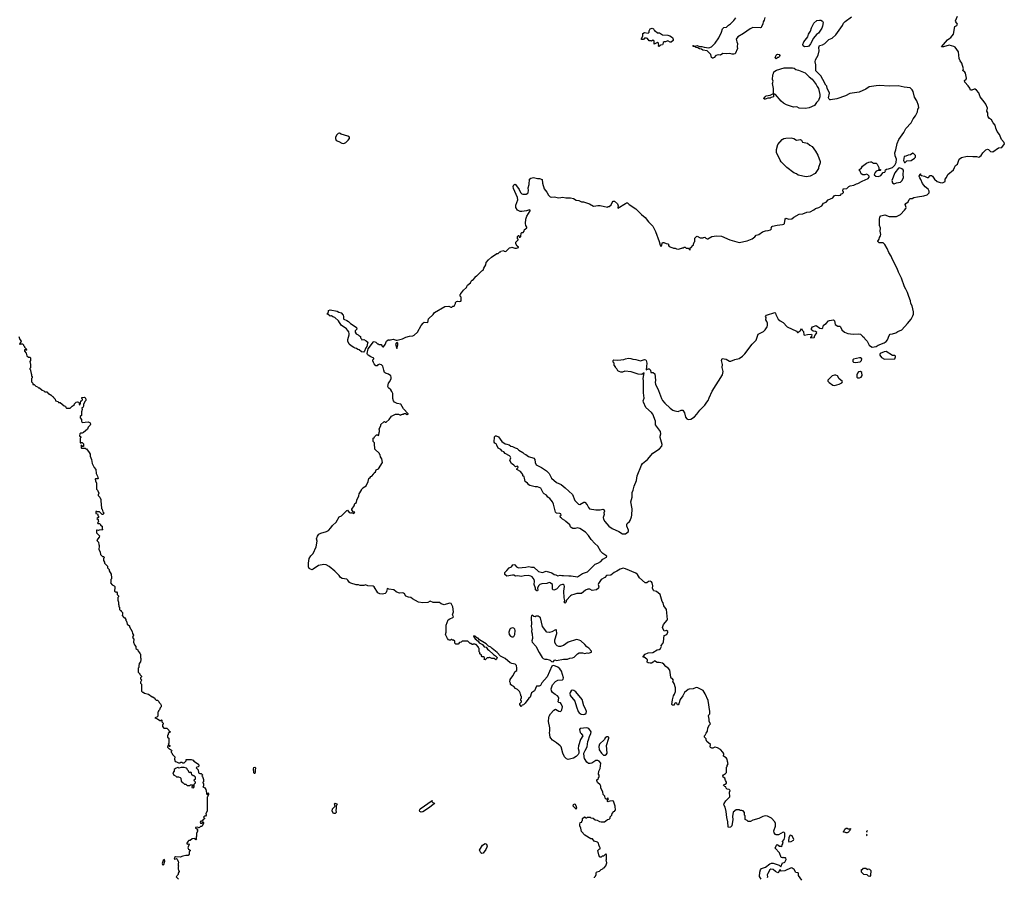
# Model space of a CAD drawing. Extents: x 1966327 to 2147849, y 395140 to 552178.
# Tile 300 of 316: x 2086296 to 2103296, y 480775 to 495574. Entities that reach past the tile are written whole.
import ezdxf

# ---------------------------------------------------------------- set-up
doc = ezdxf.new("R2010")
doc.units = 0

msp = doc.modelspace()

# ---------------------------------------------------------------- linework, layer by layer
at = {"layer": '0CON20XD'}
for points in [[(2096032, 492432), (2096135, 492397), (2096205, 492358), (2096245, 492360), (2096275, 492370), (2096315, 492370), (2096445, 492340), (2096455, 492350), (2096475, 492350), (2096505, 492380), (2096525, 492420), (2096545, 492440), (2096565, 492440), (2096617, 492397), (2096628, 492365), (2096620, 492335), (2096625, 492320), (2096755, 492403), (2096775, 492412), (2096792, 492412), (2096820, 492385), (2096935, 492308), (2097031, 492211), (2097095, 492162), (2097152, 492085), (2097225, 492010), (2097275, 491920), (2097337, 491747), (2097353, 491683), (2097365, 491660), (2097375, 491670), (2097395, 491730), (2097415, 491730), (2097455, 491710), (2097487, 491707), (2097498, 491698), (2097500, 491675), (2097512, 491662), (2097553, 491643), (2097575, 491640), (2097585, 491630), (2097615, 491630), (2097638, 491618), (2097665, 491612), (2097725, 491630), (2097735, 491640), (2097755, 491640), (2097765, 491650), (2097785, 491650), (2097803, 491633), (2097835, 491630), (2097865, 491602), (2097870, 491605), (2097870, 491635), (2097890, 491645), (2097915, 491680), (2097930, 491685), (2097932, 491698), (2097940, 491735), (2097950, 491745), (2097952, 491805), (2097980, 491835), (2097995, 491840), (2098045, 491810), (2098095, 491810), (2098103, 491817), (2098125, 491820), (2098142, 491802), (2098155, 491800), (2098165, 491790), (2098175, 491790), (2098248, 491832), (2098325, 491842), (2098415, 491838), (2098554, 491774), (2098715, 491732), (2098855, 491758), (2098945, 491790), (2098990, 491825), (2099010, 491855), (2099055, 491870), (2099120, 491915), (2099175, 491931), (2099220, 491935), (2099261, 491949), (2099277, 491963), (2099272, 491975), (2099282, 492005), (2099296, 492014), (2099375, 492031), (2099465, 492038), (2099489, 492045), (2099503, 492057), (2099514, 492135), (2099525, 492147), (2099577, 492133), (2099625, 492138), (2099660, 492165), (2099755, 492218), (2099815, 492222), (2099885, 492253), (2099945, 492261), (2100005, 492293), (2100035, 492318), (2100095, 492332), (2100132, 492355), (2100145, 492362), (2100175, 492408), (2100220, 492425), (2100255, 492468), (2100335, 492498), (2100365, 492540), (2100385, 492548), (2100425, 492538), (2100470, 492545), (2100485, 492570), (2100500, 492575), (2100520, 492595), (2100520, 492605), (2100510, 492615), (2100512, 492658), (2100577, 492663), (2100610, 492695), (2100635, 492708), (2100695, 492720), (2100745, 492743), (2100765, 492747), (2100840, 492790), (2100945, 492832), (2100960, 492855), (2100960, 492875), (2100940, 492895), (2100915, 492908), (2100885, 492898), (2100855, 492898), (2100825, 492912), (2100808, 492958), (2100788, 492975), (2100788, 492985), (2100830, 493020), (2100848, 493045), (2100915, 493097), (2100955, 493118), (2100985, 493122), (2101005, 493120), (2101035, 493100), (2101085, 493098), (2101103, 493083), (2101128, 493025), (2101132, 492992), (2101158, 492988), (2101160, 492975), (2101155, 492970), (2101115, 492970), (2101085, 492958), (2101065, 492940), (2101053, 492917), (2101050, 492895), (2101080, 492875), (2101125, 492867), (2101165, 492888), (2101202, 492938), (2101235, 492944), (2101242, 492965), (2101240, 492975), (2101260, 492995), (2101295, 493000), (2101367, 493025), (2101404, 493066), (2101428, 493112), (2101436, 493165), (2101410, 493225), (2101403, 493275), (2101425, 493330), (2101443, 493437), (2101472, 493505), (2101560, 493630), (2101596, 493695), (2101689, 493795), (2101720, 493865), (2101761, 493915), (2101796, 493985), (2101805, 494030), (2101817, 494055), (2101813, 494095), (2101787, 494175), (2101747, 494235), (2101724, 494335), (2101706, 494366), (2101671, 494401), (2101565, 494412), (2101465, 494432), (2101315, 494430), (2101135, 494440), (2101085, 494431), (2100965, 494416), (2100902, 494375), (2100790, 494325), (2100631, 494299), (2100552, 494258), (2100405, 494208), (2100295, 494192), (2100283, 494193), (2100270, 494205), (2100262, 494225), (2100276, 494305), (2100270, 494325), (2100238, 494385), (2100230, 494425), (2100214, 494445), (2100165, 494542), (2100126, 494606), (2100074, 494655), (2100044, 494694), (2100042, 494795), (2100030, 494845), (2100038, 494882), (2100082, 494965), (2100097, 495035), (2100092, 495095), (2100105, 495130), (2100155, 495142), (2100195, 495162), (2100265, 495232), (2100322, 495258), (2100385, 495313), (2100502, 495475), (2100522, 495515), (2100549, 495545), (2100660, 495625)], [(2099162, 495615), (2099152, 495568), (2099135, 495538), (2099129, 495505), (2099106, 495454), (2099095, 495440), (2099084, 495436), (2098955, 495441), (2098905, 495416), (2098795, 495334), (2098695, 495276), (2098665, 495240), (2098678, 495195), (2098688, 495165), (2098683, 495105), (2098690, 495075), (2098650, 494985), (2098625, 494978), (2098595, 494978), (2098555, 494990), (2098495, 494983), (2098435, 494992), (2098396, 494964), (2098355, 494967), (2098315, 494957), (2098285, 494920), (2098265, 494910), (2098255, 494910), (2098242, 494922), (2098228, 494975), (2098165, 495037), (2098088, 495048), (2098067, 495065), (2098031, 495071), (2098005, 495090), (2097973, 495093), (2097945, 495112), (2097925, 495113), (2097918, 495125), (2097929, 495129), (2097945, 495120), (2097995, 495128), (2098032, 495112), (2098075, 495111), (2098115, 495100), (2098195, 495090), (2098240, 495105), (2098303, 495167), (2098366, 495264), (2098412, 495358), (2098430, 495415), (2098455, 495440), (2098500, 495445), (2098535, 495482), (2098570, 495505), (2098628, 495562), (2098658, 495605)], [(2099847, 495107), (2099822, 495125), (2099818, 495145), (2099835, 495192), (2099902, 495278), (2099914, 495325), (2099949, 495375), (2099964, 495435), (2100005, 495512), (2100060, 495560), (2100105, 495569), (2100125, 495567), (2100155, 495547), (2100166, 495526), (2100159, 495465), (2100145, 495428), (2100087, 495343), (2100052, 495318), (2100004, 495256), (2099951, 495159), (2099920, 495120), (2099905, 495111), (2099847, 495107)], [(2102356, 495254), (2102375, 495266), (2102420, 495325), (2102441, 495459), (2102475, 495474), (2102486, 495495), (2102457, 495537), (2102455, 495555), (2102485, 495635)], [(2097335, 495110), (2097322, 495125), (2097328, 495132), (2097325, 495170), (2097305, 495182), (2097253, 495153), (2097248, 495205), (2097225, 495220), (2097205, 495202), (2097195, 495210), (2097165, 495212), (2097135, 495248), (2097115, 495258), (2097083, 495257), (2097065, 495232), (2097034, 495234), (2097032, 495245), (2097053, 495295), (2097054, 495336), (2097085, 495351), (2097145, 495340), (2097162, 495358), (2097165, 495380), (2097182, 495415), (2097215, 495427), (2097238, 495415), (2097255, 495380), (2097265, 495380), (2097305, 495348), (2097345, 495348), (2097375, 495323), (2097395, 495316), (2097485, 495307), (2097520, 495295), (2097565, 495268), (2097580, 495235), (2097577, 495213), (2097545, 495188), (2097524, 495184), (2097485, 495208), (2097445, 495192), (2097425, 495192), (2097405, 495180), (2097402, 495155), (2097395, 495142), (2097360, 495135), (2097335, 495110)], [(2096015, 486018), (2096097, 486045), (2096233, 486177), (2096279, 486195), (2096329, 486225), (2096366, 486264), (2096425, 486299), (2096431, 486315), (2096365, 486365), (2096330, 486400), (2096279, 486489), (2096225, 486534), (2096163, 486603), (2096115, 486675), (2096065, 486733), (2095965, 486795), (2095925, 486805), (2095885, 486795), (2095847, 486797), (2095815, 486809), (2095803, 486823), (2095793, 486855), (2095723, 486913), (2095705, 486935), (2095665, 486953), (2095653, 486973), (2095634, 486985), (2095629, 487011), (2095647, 487025), (2095639, 487045), (2095622, 487055), (2095565, 487059), (2095544, 487074), (2095513, 487215), (2095494, 487255), (2095449, 487309), (2095413, 487335), (2095391, 487371), (2095352, 487392), (2095332, 487412), (2095308, 487455), (2095295, 487492), (2095235, 487514), (2095195, 487512), (2095105, 487536), (2095085, 487549), (2095065, 487575), (2095025, 487604), (2095013, 487665), (2095003, 487683), (2094980, 487705), (2094980, 487725), (2094965, 487750), (2094940, 487775), (2094880, 487815), (2094878, 487825), (2094900, 487845), (2094895, 487863), (2094882, 487868), (2094855, 487858), (2094828, 487888), (2094785, 487918), (2094761, 487965), (2094773, 488015), (2094766, 488036), (2094750, 488050), (2094677, 488087), (2094656, 488116), (2094625, 488130), (2094605, 488158), (2094555, 488180), (2094533, 488233), (2094523, 488253), (2094500, 488265), (2094488, 488285), (2094492, 488375), (2094509, 488391), (2094525, 488394), (2094565, 488374), (2094618, 488295), (2094675, 488253), (2094705, 488252), (2094745, 488239), (2094775, 488214), (2094807, 488207), (2094848, 488185), (2094885, 488175), (2094914, 488144), (2094985, 488107), (2095005, 488083), (2095035, 488074), (2095078, 488035), (2095170, 488005), (2095187, 487985), (2095193, 487933), (2095213, 487895), (2095305, 487849), (2095392, 487792), (2095436, 487745), (2095476, 487665), (2095565, 487587), (2095645, 487551), (2095715, 487495), (2095838, 487378), (2095883, 487275), (2095945, 487214), (2095965, 487208), (2096035, 487251), (2096055, 487250), (2096093, 487203), (2096115, 487156), (2096135, 487133), (2096245, 487114), (2096315, 487115), (2096365, 487127), (2096382, 487122), (2096392, 487095), (2096383, 487065), (2096388, 487035), (2096368, 486985), (2096377, 486955), (2096399, 486915), (2096468, 486835), (2096523, 486793), (2096642, 486742), (2096705, 486702), (2096758, 486702), (2096806, 486745), (2096807, 486765), (2096780, 486835), (2096779, 486861), (2096785, 486878), (2096824, 486915), (2096836, 486934), (2096861, 486995), (2096867, 487027), (2096869, 487135), (2096849, 487255), (2096868, 487335), (2096868, 487415), (2096885, 487454), (2096902, 487525), (2096946, 487625), (2096958, 487705), (2097030, 487885), (2097047, 487913), (2097137, 487983), (2097225, 488094), (2097340, 488170), (2097381, 488215), (2097386, 488245), (2097354, 488365), (2097354, 488386), (2097366, 488425), (2097357, 488467), (2097275, 488585), (2097271, 488645), (2097225, 488769), (2097205, 488795), (2097109, 488885), (2097065, 488975), (2097063, 488995), (2097076, 489045), (2097067, 489135), (2097064, 489344), (2097059, 489385), (2097080, 489480), (2097035, 489450), (2096975, 489458), (2096855, 489496), (2096745, 489509), (2096705, 489493), (2096675, 489492), (2096645, 489501), (2096623, 489515), (2096605, 489550), (2096585, 489570), (2096582, 489585), (2096560, 489615), (2096560, 489645), (2096542, 489665), (2096542, 489695), (2096554, 489706), (2096625, 489697), (2096725, 489709), (2096755, 489724), (2096805, 489736), (2096845, 489730), (2096884, 489714), (2096935, 489710), (2097015, 489686), (2097085, 489712), (2097105, 489707), (2097114, 489694), (2097126, 489645), (2097111, 489531), (2097145, 489549), (2097165, 489550), (2097187, 489525), (2097195, 489485), (2097235, 489487), (2097260, 489465), (2097273, 489355), (2097267, 489315), (2097271, 489285), (2097326, 489176), (2097376, 489035), (2097393, 489003), (2097432, 488955), (2097525, 488872), (2097575, 488836), (2097605, 488824), (2097666, 488816), (2097715, 488837), (2097746, 488836), (2097772, 488792), (2097792, 488715), (2097814, 488685), (2097835, 488676), (2097885, 488682), (2097945, 488721), (2097989, 488765), (2098040, 488835), (2098125, 488923), (2098158, 488975), (2098185, 489002), (2098199, 489051), (2098250, 489165), (2098431, 489445), (2098444, 489505), (2098426, 489574), (2098431, 489625), (2098413, 489695), (2098423, 489725), (2098495, 489715), (2098551, 489681), (2098575, 489682), (2098645, 489711), (2098715, 489725), (2098775, 489766), (2098815, 489808), (2098945, 489978), (2099014, 490045), (2099045, 490147), (2099138, 490195), (2099165, 490220), (2099203, 490275), (2099209, 490295), (2099207, 490335), (2099197, 490365), (2099178, 490395), (2099182, 490435), (2099172, 490455), (2099190, 490475), (2099335, 490520), (2099345, 490510), (2099349, 490485), (2099389, 490405), (2099425, 490375), (2099475, 490349), (2099546, 490275), (2099705, 490199), (2099725, 490178), (2099735, 490174), (2099756, 490194), (2099773, 490207), (2099795, 490243), (2099808, 490215), (2099828, 490195), (2099837, 490137), (2099847, 490133), (2099895, 490143), (2099965, 490146), (2099972, 490135), (2099969, 490111), (2099965, 490100), (2099950, 490095), (2099950, 490085), (2100012, 490088), (2100020, 490095), (2100018, 490105), (2100027, 490125), (2100055, 490158), (2100059, 490175), (2100033, 490195), (2099995, 490200), (2099965, 490225), (2099965, 490244), (2099985, 490274), (2100045, 490300), (2100113, 490253), (2100146, 490244), (2100163, 490257), (2100176, 490304), (2100220, 490330), (2100258, 490375), (2100275, 490384), (2100344, 490394), (2100361, 490375), (2100378, 490315), (2100423, 490283), (2100455, 490284), (2100466, 490276), (2100491, 490221), (2100535, 490180), (2100595, 490159), (2100685, 490148), (2100785, 490153), (2100810, 490145), (2100850, 490115), (2100875, 490090), (2100888, 490065), (2100928, 490028), (2100965, 489958), (2100985, 489938), (2101015, 489922), (2101085, 489937), (2101115, 489956), (2101224, 489996), (2101255, 490020), (2101280, 490050), (2101307, 490125), (2101325, 490150), (2101365, 490151), (2101421, 490169), (2101458, 490192), (2101525, 490221), (2101625, 490330), (2101685, 490407), (2101718, 490465), (2101728, 490495), (2101726, 490535), (2101704, 490634), (2101684, 490675), (2101678, 490725), (2101647, 490795), (2101626, 490865), (2101597, 490927), (2101570, 490965), (2101521, 491115), (2101487, 491183), (2101468, 491215), (2101445, 491281), (2101363, 491435), (2101343, 491493), (2101301, 491555), (2101275, 491625), (2101235, 491696), (2101205, 491722), (2101135, 491725), (2101113, 491745), (2101110, 491755), (2101134, 491785), (2101138, 491815), (2101157, 491845), (2101162, 491865), (2101154, 491925), (2101156, 491975), (2101138, 492025), (2101138, 492135), (2101149, 492165), (2101165, 492187), (2101235, 492207), (2101305, 492178), (2101435, 492176), (2101505, 492212), (2101571, 492289), (2101593, 492315), (2101601, 492335), (2101582, 492385), (2101597, 492405), (2101635, 492433), (2101651, 492469), (2101672, 492488), (2101705, 492490), (2101735, 492505), (2101795, 492520), (2101905, 492533), (2101965, 492555), (2101996, 492584), (2101996, 492614), (2101980, 492650), (2101930, 492690), (2101885, 492745), (2101856, 492816), (2101835, 492845), (2101828, 492872), (2101840, 492915), (2101847, 492915), (2101851, 492895), (2101863, 492883), (2101915, 492872), (2101965, 492851), (2101986, 492854), (2102015, 492884), (2102036, 492886), (2102055, 492872), (2102088, 492825), (2102135, 492785), (2102188, 492765), (2102228, 492762), (2102275, 492780), (2102272, 492825), (2102296, 492854), (2102318, 492905), (2102420, 492985), (2102436, 493024), (2102455, 493058), (2102487, 493083), (2102518, 493165), (2102556, 493194), (2102655, 493221), (2102755, 493212), (2102815, 493216), (2102855, 493203), (2102875, 493212), (2102895, 493232), (2102924, 493275), (2102979, 493331), (2103005, 493342), (2103025, 493332), (2103055, 493300), (2103095, 493293), (2103198, 493362), (2103255, 493371), (2103296, 493435), (2103294, 493455), (2103246, 493506), (2103212, 493592), (2103175, 493645), (2103152, 493702), (2103140, 493755), (2103103, 493795), (2103073, 493845), (2103040, 493870), (2103019, 493899), (2103011, 493925), (2103009, 493965), (2102994, 493995), (2103008, 494045), (2102975, 494115), (2102946, 494155), (2102880, 494245), (2102855, 494312), (2102815, 494360), (2102795, 494376), (2102775, 494378), (2102735, 494359), (2102709, 494359), (2102700, 494395), (2102671, 494435), (2102615, 494494), (2102610, 494525), (2102635, 494547), (2102640, 494565), (2102625, 494654), (2102615, 494670), (2102582, 494695), (2102593, 494725), (2102565, 494825), (2102534, 494865), (2102518, 494905), (2102502, 495022), (2102445, 495100), (2102425, 495114), (2102345, 495135), (2102245, 495104), (2102214, 495104), (2102312, 495225), (2102356, 495254)], [(2099355, 494900), (2099340, 494915), (2099355, 494960), (2099370, 494975), (2099388, 494982), (2099410, 494975), (2099418, 494955), (2099415, 494940), (2099398, 494922), (2099385, 494920), (2099355, 494900)], [(2099865, 494044), (2099755, 494047), (2099715, 494072), (2099653, 494067), (2099536, 494106), (2099484, 494134), (2099445, 494167), (2099345, 494282), (2099335, 494288), (2099312, 494288), (2099312, 494245), (2099269, 494231), (2099255, 494218), (2099215, 494222), (2099185, 494207), (2099165, 494204), (2099152, 494205), (2099141, 494215), (2099165, 494245), (2099185, 494260), (2099255, 494272), (2099308, 494302), (2099308, 494385), (2099291, 494475), (2099302, 494515), (2099296, 494545), (2099297, 494623), (2099310, 494645), (2099318, 494675), (2099365, 494706), (2099495, 494744), (2099640, 494745), (2099666, 494736), (2099696, 494716), (2099745, 494706), (2099857, 494657), (2099925, 494587), (2099980, 494550), (2100014, 494504), (2100048, 494458), (2100062, 494422), (2100086, 494386), (2100113, 494285), (2100113, 494245), (2100085, 494182), (2100052, 494145), (2100019, 494091), (2099926, 494054), (2099865, 494044)], [(2091885, 493439), (2091905, 493444), (2091928, 493455), (2091968, 493495), (2091990, 493525), (2091990, 493545), (2091960, 493565), (2091845, 493600), (2091815, 493616), (2091795, 493608), (2091772, 493585), (2091751, 493545), (2091749, 493525), (2091760, 493490), (2091804, 493474), (2091856, 493446), (2091885, 493439)], [(2099875, 492864), (2099735, 492890), (2099707, 492917), (2099664, 492934), (2099538, 493025), (2099445, 493120), (2099423, 493153), (2099365, 493280), (2099364, 493336), (2099385, 493422), (2099458, 493505), (2099488, 493522), (2099525, 493530), (2099614, 493534), (2099660, 493525), (2099707, 493497), (2099775, 493507), (2099793, 493495), (2099810, 493460), (2099895, 493443), (2099935, 493409), (2099976, 493386), (2100036, 493306), (2100076, 493236), (2100114, 493125), (2100114, 493105), (2100087, 493025), (2100086, 493004), (2100031, 492919), (2099945, 492876), (2099875, 492864)], [(2101585, 493113), (2101615, 493141), (2101685, 493146), (2101747, 493183), (2101764, 493205), (2101761, 493231), (2101727, 493267), (2101715, 493270), (2101677, 493243), (2101635, 493235), (2101595, 493217), (2101564, 493216), (2101556, 493145), (2101575, 493113), (2101585, 493113)], [(2101395, 492744), (2101435, 492760), (2101505, 492771), (2101526, 492795), (2101554, 492845), (2101548, 492911), (2101554, 492965), (2101551, 492981), (2101528, 492998), (2101485, 493018), (2101466, 493014), (2101408, 492932), (2101353, 492797), (2101365, 492757), (2101395, 492744)], [(2094958, 483818), (2094950, 483825), (2094950, 483855), (2094960, 483865), (2094960, 483895), (2094950, 483905), (2094950, 483925), (2094940, 483935), (2094937, 483957), (2094925, 483980), (2094890, 484015), (2094854, 484034), (2094826, 484066), (2094793, 484083), (2094772, 484102), (2094770, 484125), (2094758, 484148), (2094765, 484190), (2094811, 484249), (2094852, 484325), (2094877, 484345), (2094880, 484385), (2094875, 484430), (2094852, 484452), (2094795, 484463), (2094765, 484478), (2094675, 484552), (2094595, 484590), (2094542, 484652), (2094456, 484726), (2094428, 484748), (2094390, 484765), (2094351, 484801), (2094234, 484874), (2094209, 484899), (2094194, 484904), (2094155, 484937), (2094130, 484940), (2094142, 484915), (2094160, 484890), (2094209, 484849), (2094230, 484820), (2094285, 484792), (2094313, 484753), (2094350, 484745), (2094371, 484711), (2094398, 484695), (2094477, 484617), (2094509, 484599), (2094538, 484568), (2094528, 484542), (2094515, 484530), (2094485, 484550), (2094445, 484550), (2094415, 484570), (2094405, 484570), (2094395, 484560), (2094365, 484560), (2094360, 484555), (2094335, 484530), (2094312, 484532), (2094320, 484545), (2094318, 484568), (2094305, 484580), (2094282, 484582), (2094270, 484595), (2094268, 484608), (2094242, 484632), (2094240, 484655), (2094230, 484665), (2094230, 484725), (2094220, 484735), (2094220, 484745), (2094175, 484790), (2094165, 484790), (2094155, 484800), (2094125, 484800), (2094118, 484792), (2094105, 484790), (2094085, 484810), (2094075, 484810), (2094035, 484850), (2093935, 484850), (2093918, 484832), (2093892, 484828), (2093865, 484800), (2093825, 484800), (2093810, 484815), (2093808, 484848), (2093788, 484868), (2093765, 484870), (2093755, 484880), (2093745, 484880), (2093735, 484870), (2093715, 484870), (2093700, 484875), (2093680, 484895), (2093650, 484965), (2093660, 485005), (2093660, 485125), (2093695, 485218), (2093722, 485238), (2093774, 485256), (2093788, 485272), (2093770, 485305), (2093784, 485355), (2093776, 485445), (2093745, 485498), (2093715, 485508), (2093625, 485478), (2093573, 485493), (2093545, 485520), (2093435, 485518), (2093385, 485540), (2093345, 485518), (2093255, 485512), (2093184, 485524), (2093075, 485578), (2093050, 485605), (2093011, 485611), (2092965, 485628), (2092939, 485669), (2092925, 485678), (2092903, 485683), (2092855, 485678), (2092835, 485682), (2092795, 485702), (2092755, 485738), (2092668, 485748), (2092645, 485760), (2092638, 485752), (2092631, 485709), (2092623, 485687), (2092606, 485674), (2092558, 485662), (2092515, 485666), (2092479, 485685), (2092415, 485790), (2092397, 485797), (2092305, 485807), (2092265, 485820), (2092235, 485813), (2092175, 485813), (2092145, 485822), (2092105, 485822), (2092015, 485848), (2091991, 485861), (2091963, 485903), (2091945, 485918), (2091864, 485934), (2091835, 485948), (2091812, 485985), (2091738, 486055), (2091636, 486136), (2091585, 486166), (2091545, 486172), (2091455, 486156), (2091365, 486090), (2091345, 486083), (2091315, 486090), (2091294, 486104), (2091284, 486134), (2091280, 486195), (2091296, 486275), (2091320, 486320), (2091361, 486365), (2091413, 486475), (2091431, 486575), (2091422, 486618), (2091436, 486664), (2091460, 486695), (2091494, 486716), (2091595, 486742), (2091625, 486758), (2091668, 486805), (2091695, 486848), (2091760, 486905), (2091810, 486995), (2091850, 487015), (2091943, 487107), (2091955, 487110), (2091985, 487072), (2092005, 487062), (2092027, 487063), (2092035, 487070), (2092065, 487053), (2092080, 487075), (2092052, 487082), (2092032, 487115), (2092032, 487125), (2092068, 487185), (2092080, 487225), (2092108, 487245), (2092118, 487285), (2092150, 487355), (2092155, 487390), (2092200, 487455), (2092200, 487465), (2092217, 487483), (2092222, 487498), (2092275, 487530), (2092310, 487605), (2092325, 487658), (2092346, 487674), (2092358, 487692), (2092375, 487698), (2092405, 487730), (2092418, 487755), (2092438, 487772), (2092450, 487805), (2092492, 487825), (2092559, 487931), (2092546, 487996), (2092523, 488033), (2092520, 488065), (2092510, 488075), (2092508, 488088), (2092430, 488165), (2092430, 488205), (2092420, 488215), (2092420, 488275), (2092400, 488295), (2092400, 488355), (2092415, 488360), (2092422, 488378), (2092455, 488410), (2092475, 488410), (2092485, 488400), (2092498, 488402), (2092500, 488455), (2092510, 488465), (2092510, 488495), (2092500, 488505), (2092500, 488515), (2092530, 488565), (2092532, 488588), (2092580, 488635), (2092595, 488640), (2092605, 488630), (2092625, 488630), (2092673, 488677), (2092715, 488730), (2092783, 488767), (2092835, 488770), (2092845, 488760), (2092868, 488752), (2092875, 488760), (2092895, 488760), (2092905, 488770), (2092925, 488770), (2092935, 488778), (2092956, 488776), (2092985, 488762), (2093000, 488765), (2093002, 488775), (2092921, 488861), (2092878, 488938), (2092815, 488950), (2092768, 488975), (2092750, 488995), (2092737, 489035), (2092737, 489125), (2092721, 489161), (2092702, 489185), (2092661, 489221), (2092650, 489245), (2092662, 489305), (2092685, 489330), (2092709, 489381), (2092712, 489405), (2092701, 489431), (2092665, 489460), (2092614, 489474), (2092597, 489487), (2092580, 489525), (2092568, 489595), (2092545, 489620), (2092505, 489630), (2092498, 489622), (2092482, 489618), (2092468, 489602), (2092445, 489600), (2092413, 489633), (2092407, 489657), (2092390, 489685), (2092390, 489705), (2092408, 489722), (2092410, 489735), (2092357, 489757), (2092315, 489783), (2092301, 489799), (2092294, 489815), (2092312, 489895), (2092405, 490018), (2092415, 490020), (2092445, 490010), (2092475, 489980), (2092485, 489980), (2092495, 489970), (2092535, 489970), (2092550, 489955), (2092550, 489945), (2092565, 489930), (2092575, 489930), (2092605, 489970), (2092628, 490025), (2092655, 490050), (2092675, 490050), (2092685, 490042), (2092695, 490050), (2092745, 490059), (2092794, 490044), (2092815, 490047), (2092905, 490067), (2092965, 490097), (2093025, 490112), (2093085, 490118), (2093105, 490128), (2093165, 490182), (2093225, 490300), (2093261, 490339), (2093278, 490352), (2093345, 490350), (2093355, 490410), (2093433, 490487), (2093455, 490522), (2093635, 490628), (2093705, 490632), (2093740, 490615), (2093757, 490613), (2093775, 490630), (2093798, 490632), (2093820, 490675), (2093820, 490695), (2093835, 490710), (2093855, 490718), (2093895, 490710), (2093905, 490720), (2093915, 490720), (2093920, 490725), (2093918, 490785), (2093902, 490805), (2093900, 490835), (2093910, 490845), (2093910, 490855), (2093925, 490860), (2093961, 490909), (2094010, 490955), (2094015, 490970), (2094030, 490995), (2094080, 491035), (2094090, 491065), (2094105, 491080), (2094118, 491082), (2094160, 491125), (2094160, 491135), (2094180, 491155), (2094195, 491160), (2094275, 491240), (2094300, 491255), (2094308, 491285), (2094342, 491345), (2094352, 491385), (2094391, 491429), (2094444, 491476), (2094535, 491540), (2094555, 491540), (2094585, 491570), (2094595, 491570), (2094605, 491580), (2094655, 491590), (2094662, 491582), (2094688, 491572), (2094755, 491640), (2094782, 491642), (2094795, 491650), (2094845, 491632), (2094875, 491632), (2094908, 491642), (2094908, 491648), (2094884, 491664), (2094860, 491705), (2094860, 491735), (2094900, 491775), (2094900, 491785), (2094890, 491795), (2094890, 491835), (2094905, 491850), (2094915, 491850), (2094922, 491822), (2094938, 491822), (2094950, 491835), (2094952, 491888), (2094965, 491900), (2094990, 491905), (2095007, 491923), (2095010, 491955), (2095025, 491960), (2095050, 491985), (2095050, 491995), (2095033, 492023), (2095028, 492055), (2095033, 492135), (2095052, 492185), (2095112, 492275), (2095110, 492285), (2095095, 492292), (2095045, 492277), (2094964, 492266), (2094935, 492267), (2094892, 492285), (2094864, 492334), (2094860, 492375), (2094894, 492465), (2094891, 492505), (2094823, 492663), (2094815, 492695), (2094825, 492723), (2094845, 492735), (2094855, 492730), (2094922, 492642), (2094944, 492594), (2094965, 492569), (2094985, 492562), (2095039, 492561), (2095070, 492580), (2095076, 492595), (2095080, 492625), (2095074, 492674), (2095090, 492730), (2095098, 492822), (2095118, 492842), (2095165, 492850), (2095235, 492832), (2095270, 492835), (2095315, 492817), (2095322, 492755), (2095349, 492655), (2095395, 492600), (2095425, 492547), (2095455, 492520), (2095475, 492513), (2095525, 492517), (2095605, 492503), (2095675, 492510), (2095725, 492500), (2095805, 492500), (2095855, 492488), (2095903, 492463), (2095947, 492457), (2095995, 492430), (2096032, 492432)], [(2092235, 489837), (2092200, 489845), (2092158, 489878), (2092134, 489885), (2092113, 489903), (2092085, 489906), (2092065, 489915), (2092019, 489945), (2091985, 489978), (2091959, 490025), (2091959, 490055), (2091984, 490135), (2091984, 490155), (2091978, 490188), (2091958, 490219), (2091940, 490240), (2091846, 490305), (2091799, 490379), (2091735, 490433), (2091700, 490445), (2091682, 490462), (2091655, 490458), (2091615, 490490), (2091600, 490495), (2091620, 490515), (2091620, 490525), (2091630, 490535), (2091630, 490555), (2091655, 490568), (2091775, 490544), (2091805, 490526), (2091846, 490515), (2091880, 490475), (2091887, 490455), (2091886, 490415), (2091892, 490405), (2091945, 490384), (2091975, 490364), (2092009, 490329), (2092056, 490305), (2092109, 490265), (2092116, 490235), (2092087, 490205), (2092088, 490185), (2092104, 490154), (2092140, 490135), (2092155, 490120), (2092165, 490120), (2092180, 490105), (2092180, 490085), (2092198, 490068), (2092205, 490050), (2092240, 490055), (2092280, 490035), (2092310, 490005), (2092300, 489995), (2092288, 489935), (2092270, 489910), (2092245, 489842), (2092235, 489837)], [(2086278, 490108), (2086298, 490058), (2086320, 490025), (2086318, 490012), (2086292, 489982), (2086305, 489972), (2086315, 489980), (2086345, 489980), (2086360, 489965), (2086360, 489955), (2086380, 489935), (2086380, 489925), (2086410, 489895), (2086410, 489885), (2086420, 489875), (2086415, 489870), (2086405, 489870), (2086395, 489880), (2086380, 489875), (2086380, 489855), (2086407, 489817), (2086420, 489775), (2086445, 489750), (2086472, 489752), (2086482, 489742), (2086480, 489695), (2086470, 489675), (2086480, 489625), (2086480, 489565), (2086470, 489555), (2086470, 489545), (2086480, 489535), (2086480, 489515), (2086490, 489505), (2086492, 489462), (2086500, 489455), (2086500, 489425), (2086510, 489415), (2086510, 489395), (2086500, 489385), (2086500, 489325), (2086520, 489305), (2086522, 489282), (2086548, 489278), (2086572, 489252), (2086605, 489240), (2086622, 489222), (2086635, 489220), (2086682, 489182), (2086715, 489170), (2086732, 489152), (2086765, 489150), (2086795, 489120), (2086805, 489120), (2086825, 489100), (2086835, 489100), (2086862, 489072), (2086875, 489070), (2086880, 489055), (2086908, 489028), (2086915, 489000), (2086958, 488988), (2086965, 488970), (2086995, 488968), (2087063, 488913), (2087088, 488908), (2087090, 488885), (2087105, 488870), (2087165, 488870), (2087202, 488908), (2087220, 488915), (2087240, 488935), (2087240, 488945), (2087273, 488977), (2087295, 488980), (2087310, 488975), (2087320, 488965), (2087322, 488932), (2087335, 488930), (2087347, 488953), (2087353, 488997), (2087365, 489000), (2087380, 489015), (2087380, 489025), (2087370, 489035), (2087370, 489055), (2087412, 489062), (2087430, 489045), (2087430, 489035), (2087440, 489025), (2087437, 489003), (2087420, 488985), (2087398, 488935), (2087397, 488903), (2087386, 488884), (2087370, 488875), (2087372, 488845), (2087362, 488805), (2087360, 488745), (2087340, 488725), (2087340, 488705), (2087360, 488675), (2087360, 488645), (2087370, 488635), (2087372, 488622), (2087475, 488634), (2087510, 488620), (2087519, 488595), (2087513, 488575), (2087476, 488544), (2087464, 488506), (2087395, 488448), (2087375, 488438), (2087345, 488440), (2087332, 488428), (2087330, 488395), (2087350, 488375), (2087350, 488365), (2087340, 488355), (2087340, 488275), (2087355, 488270), (2087362, 488278), (2087375, 488280), (2087400, 488255), (2087398, 488212), (2087385, 488210), (2087368, 488228), (2087352, 488228), (2087360, 488205), (2087350, 488195), (2087362, 488182), (2087425, 488180), (2087435, 488170), (2087448, 488168), (2087497, 488107), (2087510, 488075), (2087513, 488043), (2087537, 487987), (2087548, 487918), (2087580, 487845), (2087608, 487815), (2087614, 487744), (2087640, 487695), (2087648, 487652), (2087605, 487652), (2087598, 487645), (2087603, 487615), (2087622, 487575), (2087620, 487475), (2087640, 487455), (2087660, 487405), (2087650, 487375), (2087653, 487363), (2087677, 487337), (2087698, 487295), (2087700, 487185), (2087710, 487175), (2087710, 487135), (2087720, 487125), (2087733, 487083), (2087750, 487065), (2087735, 487038), (2087717, 487033), (2087675, 487080), (2087635, 487080), (2087625, 487090), (2087610, 487085), (2087612, 487052), (2087640, 487045), (2087650, 487005), (2087660, 486995), (2087658, 486982), (2087642, 486978), (2087630, 486965), (2087648, 486948), (2087650, 486925), (2087660, 486915), (2087642, 486898), (2087640, 486885), (2087645, 486880), (2087675, 486880), (2087690, 486865), (2087692, 486852), (2087720, 486835), (2087720, 486785), (2087730, 486775), (2087725, 486770), (2087665, 486768), (2087655, 486760), (2087635, 486768), (2087620, 486765), (2087622, 486722), (2087670, 486675), (2087672, 486665), (2087667, 486643), (2087642, 486618), (2087630, 486585), (2087657, 486557), (2087660, 486515), (2087667, 486507), (2087670, 486485), (2087662, 486435), (2087687, 486387), (2087692, 486345), (2087725, 486310), (2087745, 486310), (2087760, 486295), (2087740, 486275), (2087743, 486243), (2087760, 486215), (2087760, 486195), (2087810, 486145), (2087810, 486115), (2087840, 486085), (2087840, 486065), (2087877, 486007), (2087882, 485945), (2087880, 485925), (2087870, 485915), (2087870, 485875), (2087862, 485855), (2087895, 485820), (2087927, 485807), (2087940, 485795), (2087940, 485745), (2087930, 485735), (2087930, 485715), (2087942, 485702), (2087965, 485700), (2087980, 485685), (2087980, 485655), (2088000, 485635), (2088000, 485615), (2087990, 485605), (2087990, 485555), (2088000, 485525), (2088000, 485485), (2088010, 485475), (2088010, 485445), (2088020, 485435), (2088020, 485395), (2088035, 485380), (2088045, 485380), (2088050, 485365), (2088070, 485345), (2088070, 485315), (2088063, 485293), (2088095, 485260), (2088105, 485260)], [(2092805, 489900), (2092826, 489966), (2092825, 489990), (2092815, 490003), (2092801, 489999), (2092786, 489974), (2092805, 489900)], [(2101225, 489718), (2101405, 489723), (2101416, 489755), (2101415, 489770), (2101405, 489782), (2101365, 489782), (2101255, 489847), (2101220, 489845), (2101155, 489812), (2101147, 489795), (2101147, 489785), (2101177, 489747), (2101225, 489718)], [(2100725, 489658), (2100765, 489663), (2100805, 489672), (2100832, 489695), (2100835, 489720), (2100815, 489738), (2100795, 489740), (2100694, 489716), (2100680, 489705), (2100678, 489678), (2100693, 489663), (2100725, 489658)], [(2100365, 489264), (2100446, 489284), (2100493, 489307), (2100502, 489325), (2100495, 489338), (2100442, 489375), (2100418, 489428), (2100385, 489441), (2100365, 489441), (2100325, 489426), (2100250, 489355), (2100250, 489335), (2100272, 489312), (2100335, 489270), (2100365, 489264)], [(2100795, 489392), (2100825, 489408), (2100843, 489437), (2100837, 489485), (2100815, 489502), (2100778, 489495), (2100758, 489475), (2100748, 489445), (2100750, 489405), (2100763, 489393), (2100795, 489392)], [(2099097, 480745), (2099070, 480790), (2099073, 480865), (2099085, 480904), (2099105, 480927), (2099175, 480948), (2099245, 481010), (2099275, 481021), (2099305, 481019), (2099407, 480987), (2099435, 480958), (2099464, 481026), (2099495, 481030), (2099505, 481038), (2099530, 481085), (2099525, 481108), (2099515, 481113), (2099485, 481112), (2099475, 481120), (2099465, 481113), (2099445, 481117), (2099416, 481196), (2099340, 481275), (2099362, 481328), (2099375, 481342), (2099402, 481325), (2099405, 481310), (2099445, 481310), (2099455, 481300), (2099460, 481335), (2099480, 481365), (2099467, 481395), (2099494, 481425), (2099507, 481473), (2099506, 481536), (2099495, 481546), (2099475, 481551), (2099395, 481510), (2099355, 481508), (2099345, 481512), (2099323, 481543), (2099318, 481575), (2099343, 481657), (2099346, 481705), (2099331, 481735), (2099275, 481796), (2099205, 481831), (2099165, 481833), (2099125, 481822), (2099055, 481788), (2098955, 481760), (2098915, 481740), (2098875, 481740), (2098857, 481757), (2098823, 481773), (2098820, 481835), (2098810, 481845), (2098810, 481895), (2098785, 481920), (2098775, 481920), (2098765, 481930), (2098735, 481930), (2098725, 481940), (2098665, 481940), (2098613, 481897), (2098600, 481825), (2098607, 481775), (2098589, 481665), (2098570, 481640), (2098535, 481636), (2098528, 481648), (2098521, 481735), (2098506, 481805), (2098493, 481913), (2098474, 481985), (2098454, 482026), (2098459, 482051), (2098485, 482092), (2098557, 482165), (2098552, 482245), (2098560, 482275), (2098545, 482288), (2098510, 482295), (2098493, 482313), (2098488, 482338), (2098472, 482342), (2098450, 482365), (2098452, 482378), (2098475, 482380), (2098498, 482402), (2098500, 482415), (2098480, 482445), (2098468, 482488), (2098444, 482504), (2098433, 482525), (2098445, 482542), (2098480, 482565), (2098498, 482585), (2098500, 482675), (2098510, 482685), (2098512, 482705), (2098528, 482735), (2098514, 482774), (2098512, 482812), (2098492, 482835), (2098448, 482865), (2098452, 482905), (2098447, 482917), (2098436, 482936), (2098395, 482978), (2098345, 483010), (2098305, 483022), (2098295, 483022), (2098263, 483003), (2098245, 483002), (2098224, 483014), (2098218, 483025), (2098220, 483065), (2098161, 483121), (2098150, 483145), (2098150, 483165), (2098120, 483195), (2098120, 483215), (2098132, 483225), (2098148, 483265), (2098170, 483295), (2098179, 483355), (2098204, 483405), (2098222, 483425), (2098201, 483465), (2098202, 483505), (2098189, 483559), (2098193, 483577), (2098209, 483595), (2098211, 483635), (2098181, 483825), (2098133, 483943), (2098095, 483996), (2098005, 484047), (2097975, 484050), (2097925, 484027), (2097855, 484023), (2097835, 484017), (2097775, 483964), (2097743, 483905), (2097699, 483845), (2097674, 483766), (2097665, 483753), (2097655, 483752), (2097642, 483775), (2097624, 483784), (2097602, 483775), (2097594, 483746), (2097564, 483744), (2097554, 483755), (2097564, 483835), (2097584, 483905), (2097602, 483935), (2097618, 483982), (2097618, 484045), (2097597, 484117), (2097570, 484155), (2097582, 484175), (2097560, 484205), (2097545, 484210), (2097538, 484228), (2097520, 484350), (2097499, 484379), (2097452, 484412), (2097417, 484455), (2097395, 484468), (2097335, 484483), (2097301, 484481), (2097255, 484509), (2097234, 484486), (2097205, 484472), (2097182, 484468), (2097148, 484475), (2097130, 484490), (2097133, 484525), (2097122, 484542), (2097075, 484571), (2097060, 484575), (2097058, 484585), (2097094, 484626), (2097145, 484649), (2097225, 484654), (2097301, 484699), (2097335, 484708), (2097359, 484725), (2097378, 484755), (2097372, 484775), (2097398, 484812), (2097409, 484841), (2097422, 484945), (2097466, 484964), (2097489, 485005), (2097485, 485019), (2097465, 485034), (2097424, 485024), (2097393, 485085), (2097410, 485135), (2097475, 485214), (2097478, 485225), (2097461, 485395), (2097418, 485458), (2097405, 485511), (2097387, 485537), (2097355, 485658), (2097289, 485705), (2097246, 485716), (2097236, 485725), (2097222, 485765), (2097229, 485805), (2097216, 485854), (2097205, 485875), (2097183, 485883), (2097152, 485878), (2097124, 485856), (2097095, 485858), (2096999, 485945), (2096961, 486001), (2096935, 486022), (2096755, 486099), (2096715, 486108), (2096665, 486093), (2096608, 486055), (2096561, 486035), (2096503, 485987), (2096428, 485982), (2096400, 485950), (2096334, 485916), (2096289, 485845), (2096286, 485825), (2096293, 485785), (2096288, 485765), (2096256, 485735), (2096177, 485723), (2096139, 485749), (2096105, 485747), (2096065, 485732), (2095995, 485672), (2095915, 485672), (2095862, 485655), (2095825, 485646), (2095805, 485634), (2095737, 485555), (2095723, 485515), (2095715, 485507), (2095705, 485510), (2095699, 485525), (2095706, 485554), (2095696, 485596), (2095690, 485715), (2095704, 485795), (2095698, 485815), (2095685, 485825), (2095665, 485829), (2095630, 485815), (2095564, 485745), (2095515, 485731), (2095504, 485734), (2095495, 485747), (2095492, 485825), (2095455, 485859), (2095435, 485861), (2095395, 485847), (2095311, 485839), (2095276, 485825), (2095255, 485806), (2095237, 485767), (2095242, 485728), (2095235, 485720), (2095225, 485720), (2095204, 485734), (2095201, 485765), (2095177, 485827), (2095184, 485885), (2095181, 485915), (2095145, 485961), (2095123, 485973), (2095075, 485984), (2095003, 485977), (2094956, 485964), (2094898, 485978), (2094855, 485974), (2094825, 485988), (2094805, 485990), (2094705, 485974), (2094673, 486003), (2094672, 486035), (2094681, 486049), (2094709, 486071), (2094747, 486113), (2094786, 486134), (2094812, 486168), (2094825, 486172), (2094845, 486166), (2094871, 486131), (2094905, 486114), (2095035, 486125), (2095085, 486136), (2095135, 486126), (2095175, 486128), (2095255, 486050), (2095325, 486032), (2095385, 486058), (2095481, 486031), (2095525, 486002), (2095555, 485994), (2095585, 485976), (2095625, 485987), (2095655, 485981), (2095685, 485985), (2095775, 485978), (2095815, 485980), (2095925, 485961), (2096015, 486018)], [(2088105, 485260), (2088130, 485225), (2088130, 485205), (2088140, 485195), (2088150, 485145), (2088190, 485115), (2088190, 485095), (2088237, 485017), (2088243, 484983), (2088258, 484955), (2088242, 484915), (2088268, 484885), (2088262, 484835), (2088278, 484788), (2088298, 484755), (2088300, 484725), (2088335, 484700), (2088340, 484675), (2088370, 484645), (2088370, 484635), (2088380, 484625), (2088380, 484565), (2088390, 484555), (2088390, 484515), (2088380, 484505), (2088380, 484495), (2088360, 484465), (2088360, 484445), (2088350, 484435), (2088350, 484395), (2088340, 484385), (2088340, 484315), (2088368, 484288), (2088372, 484272), (2088400, 484245), (2088398, 484232), (2088380, 484215), (2088382, 484202), (2088400, 484185), (2088400, 484175), (2088380, 484145), (2088380, 484125), (2088400, 484105), (2088400, 483985), (2088415, 483970), (2088425, 483970), (2088453, 483953), (2088520, 483935), (2088585, 483890), (2088595, 483890), (2088615, 483870), (2088628, 483868), (2088630, 483855), (2088652, 483832), (2088675, 483830), (2088698, 483808), (2088702, 483792), (2088728, 483768), (2088730, 483755), (2088740, 483745), (2088740, 483715), (2088722, 483698), (2088710, 483665), (2088690, 483645), (2088690, 483635), (2088680, 483625), (2088680, 483555), (2088665, 483540), (2088630, 483525), (2088675, 483512), (2088713, 483483), (2088725, 483480), (2088745, 483490), (2088750, 483485), (2088750, 483455), (2088770, 483435), (2088770, 483415), (2088760, 483405), (2088760, 483375), (2088785, 483350), (2088838, 483348), (2088870, 483315), (2088870, 483305), (2088882, 483292), (2088900, 483285), (2088860, 483255), (2088860, 483235), (2088850, 483225), (2088850, 483195), (2088870, 483175), (2088870, 483085), (2088860, 483075), (2088888, 483048), (2088890, 483035), (2088875, 483030), (2088868, 483048), (2088855, 483050), (2088848, 483018), (2088875, 482990), (2088885, 482990), (2088918, 482968), (2088920, 482955), (2088910, 482945), (2088910, 482935), (2088920, 482925), (2088932, 482892), (2088972, 482852), (2088970, 482815), (2088980, 482775), (2089005, 482770), (2089035, 482750), (2089065, 482750), (2089075, 482760), (2089095, 482760), (2089105, 482750), (2089135, 482753), (2089168, 482782), (2089172, 482805), (2089175, 482810), (2089255, 482810), (2089290, 482795), (2089301, 482781), (2089380, 482725), (2089390, 482705), (2089388, 482692), (2089375, 482680), (2089352, 482678), (2089340, 482665), (2089377, 482627), (2089385, 482580), (2089405, 482568), (2089427, 482567), (2089450, 482545), (2089450, 482535), (2089440, 482525), (2089450, 482515), (2089470, 482465), (2089470, 482425), (2089460, 482415), (2089460, 482405), (2089470, 482395), (2089470, 482345), (2089460, 482335), (2089495, 482320), (2089512, 482292), (2089525, 482200), (2089538, 482212), (2089545, 482230), (2089557, 482217), (2089558, 482205), (2089538, 482162), (2089530, 482155), (2089530, 481915), (2089510, 481875), (2089518, 481845), (2089505, 481830), (2089485, 481830), (2089470, 481815), (2089488, 481798), (2089488, 481782), (2089465, 481770), (2089448, 481742), (2089425, 481742), (2089412, 481725), (2089415, 481712), (2089445, 481710), (2089455, 481730), (2089468, 481718), (2089470, 481705), (2089438, 481652), (2089415, 481650), (2089395, 481630), (2089365, 481641), (2089330, 481635), (2089332, 481622), (2089370, 481605), (2089360, 481595), (2089360, 481585), (2089370, 481575), (2089351, 481535), (2089348, 481482), (2089340, 481465), (2089340, 481445), (2089347, 481433), (2089335, 481420), (2089322, 481442), (2089273, 481437), (2089238, 481412), (2089215, 481408), (2089204, 481396), (2089184, 481366), (2089183, 481355), (2089195, 481348), (2089215, 481350), (2089220, 481345), (2089198, 481285), (2089211, 481261), (2089240, 481245), (2089238, 481232), (2089220, 481215), (2089223, 481175), (2089205, 481153), (2089165, 481152), (2089115, 481140), (2089065, 481120), (2088985, 481127), (2088971, 481119), (2088960, 481095), (2088975, 481090), (2089005, 481100), (2089017, 481087), (2089030, 481045), (2089040, 481035), (2089040, 481025), (2089030, 481015), (2089030, 480985), (2089040, 480965), (2089030, 480955), (2089030, 480915), (2089040, 480905), (2089050, 480875), (2089030, 480845), (2089030, 480825), (2089012, 480808), (2089010, 480795), (2089000, 480785), (2089040, 480745)], [(2095505, 484494), (2095534, 484526), (2095565, 484519), (2095685, 484539), (2095755, 484541), (2095795, 484556), (2095840, 484560), (2095867, 484575), (2095925, 484630), (2095955, 484647), (2096015, 484646), (2096055, 484637), (2096095, 484648), (2096115, 484642), (2096168, 484662), (2096170, 484675), (2096125, 484728), (2096085, 484752), (2096052, 484792), (2095983, 484853), (2095956, 484866), (2095908, 484878), (2095765, 484833), (2095683, 484777), (2095635, 484758), (2095605, 484759), (2095575, 484770), (2095553, 484793), (2095536, 484835), (2095537, 484875), (2095570, 484985), (2095565, 485040), (2095555, 485050), (2095545, 485048), (2095485, 485010), (2095445, 484997), (2095395, 485007), (2095324, 485105), (2095285, 485250), (2095265, 485270), (2095245, 485280), (2095205, 485280), (2095195, 485270), (2095173, 485273), (2095145, 485300), (2095130, 485285), (2095127, 485263), (2095124, 485235), (2095134, 485155), (2095127, 485105), (2095138, 485055), (2095131, 485015), (2095142, 484975), (2095149, 484895), (2095137, 484855), (2095142, 484835), (2095209, 484765), (2095265, 484652), (2095316, 484566), (2095335, 484548), (2095365, 484538), (2095395, 484540), (2095440, 484530), (2095455, 484523), (2095478, 484498), (2095505, 484494)], [(2094815, 484922), (2094829, 484931), (2094846, 484964), (2094852, 485035), (2094847, 485055), (2094828, 485075), (2094805, 485080), (2094772, 485068), (2094758, 485055), (2094740, 485005), (2094748, 484965), (2094767, 484937), (2094793, 484923), (2094815, 484922)], [(2096220, 480765), (2096220, 480775), (2096240, 480795), (2096250, 480825), (2096248, 480852), (2096257, 480863), (2096268, 480872), (2096305, 480880), (2096335, 480910), (2096365, 480920), (2096370, 480935), (2096385, 480940), (2096415, 480970), (2096432, 481025), (2096422, 481075), (2096430, 481085), (2096430, 481165), (2096415, 481180), (2096378, 481142), (2096355, 481140), (2096335, 481120), (2096315, 481120), (2096305, 481130), (2096292, 481165), (2096280, 481235), (2096302, 481258), (2096320, 481265), (2096320, 481285), (2096312, 481292), (2096292, 481335), (2096290, 481365), (2096272, 481382), (2096215, 481398), (2096188, 481438), (2096155, 481438), (2096055, 481500), (2095996, 481565), (2095986, 481625), (2095967, 481665), (2095968, 481685), (2095972, 481718), (2096000, 481725), (2096000, 481745), (2096010, 481755), (2096012, 481788), (2096045, 481820), (2096075, 481800), (2096085, 481800), (2096095, 481810), (2096145, 481810), (2096158, 481802), (2096197, 481797), (2096230, 481765), (2096265, 481760), (2096305, 481738), (2096335, 481730), (2096395, 481730), (2096415, 481750), (2096445, 481770), (2096475, 481780), (2096490, 481795), (2096493, 481817), (2096520, 481845), (2096523, 481877), (2096552, 481908), (2096570, 481915), (2096570, 481925), (2096580, 481935), (2096578, 482005), (2096547, 482087), (2096525, 482092), (2096485, 482090), (2096455, 482078), (2096442, 482082), (2096440, 482095), (2096450, 482105), (2096460, 482135), (2096445, 482140), (2096425, 482120), (2096402, 482142), (2096400, 482175), (2096370, 482205), (2096362, 482252), (2096332, 482315), (2096328, 482345), (2096315, 482370), (2096273, 482413), (2096263, 482443), (2096263, 482457), (2096288, 482482), (2096290, 482495), (2096300, 482505), (2096300, 482535), (2096290, 482555), (2096292, 482605), (2096319, 482651), (2096330, 482745), (2096298, 482778), (2096275, 482788), (2096245, 482788), (2096175, 482743), (2096144, 482736), (2096115, 482739), (2096085, 482762), (2096050, 482825), (2096041, 482855), (2096038, 482915), (2096056, 482964), (2096096, 483025), (2096104, 483116), (2096119, 483145), (2096134, 483205), (2096158, 483255), (2096162, 483285), (2096125, 483340), (2096085, 483353), (2095975, 483340), (2095960, 483325), (2095972, 483275), (2095989, 483259), (2096018, 483215), (2095977, 483155), (2095941, 483045), (2095937, 482995), (2095948, 482955), (2095948, 482915), (2095938, 482895), (2095905, 482862), (2095855, 482830), (2095765, 482810), (2095735, 482820), (2095701, 482851), (2095672, 482915), (2095644, 483024), (2095626, 483046), (2095565, 483098), (2095494, 483144), (2095464, 483174), (2095453, 483193), (2095442, 483275), (2095450, 483295), (2095450, 483355), (2095428, 483465), (2095432, 483535), (2095440, 483555), (2095461, 483595), (2095515, 483661), (2095545, 483679), (2095605, 483641), (2095633, 483637), (2095648, 483652), (2095657, 483665), (2095667, 483715), (2095645, 483768), (2095634, 483784), (2095605, 483790), (2095590, 483805), (2095604, 483865), (2095599, 483885), (2095583, 483905), (2095539, 483929), (2095494, 483965), (2095476, 483995), (2095472, 484025), (2095492, 484095), (2095545, 484154), (2095585, 484176), (2095665, 484182), (2095678, 484195), (2095683, 484217), (2095649, 484335), (2095621, 484375), (2095585, 484404), (2095515, 484428), (2095493, 484427), (2095485, 484420), (2095402, 484235), (2095311, 484129), (2095285, 484086), (2095265, 484076), (2095218, 484072), (2095182, 483995), (2095134, 483956), (2095108, 483885), (2095084, 483866), (2095025, 483780), (2094995, 483750), (2094972, 483748), (2094968, 483732), (2094952, 483722), (2094930, 483755), (2094930, 483775), (2094958, 483802), (2094958, 483818)], [(2096035, 483584), (2096055, 483590), (2096075, 483608), (2096083, 483635), (2096066, 483685), (2096038, 483735), (2096008, 483845), (2095898, 483978), (2095865, 484000), (2095835, 484002), (2095817, 483993), (2095800, 483965), (2095794, 483945), (2095802, 483915), (2095880, 483815), (2095908, 483715), (2095938, 483638), (2095955, 483612), (2095988, 483588), (2096035, 483584)], [(2096405, 482882), (2096429, 482901), (2096438, 482915), (2096428, 483052), (2096467, 483175), (2096467, 483187), (2096455, 483200), (2096435, 483198), (2096407, 483183), (2096392, 483155), (2096309, 483071), (2096297, 483035), (2096302, 482975), (2096338, 482915), (2096375, 482882), (2096405, 482882)], [(2089295, 482320), (2089310, 482335), (2089310, 482385), (2089330, 482405), (2089330, 482415), (2089313, 482433), (2089310, 482445), (2089310, 482455), (2089330, 482475), (2089330, 482505), (2089310, 482525), (2089288, 482528), (2089270, 482545), (2089260, 482575), (2089248, 482588), (2089235, 482580), (2089222, 482582), (2089210, 482615), (2089192, 482632), (2089190, 482645), (2089178, 482658), (2089135, 482672), (2089085, 482672), (2089045, 482660), (2089025, 482668), (2088995, 482660), (2088962, 482638), (2088960, 482605), (2088942, 482575), (2088957, 482537), (2088988, 482528), (2089005, 482510), (2089035, 482510), (2089065, 482500), (2089080, 482485), (2089082, 482432), (2089102, 482412), (2089118, 482408), (2089142, 482382), (2089165, 482380), (2089185, 482360), (2089235, 482362), (2089245, 482370), (2089278, 482368), (2089280, 482345), (2089270, 482335), (2089270, 482325), (2089295, 482320)], [(2090345, 482564), (2090338, 482585), (2090335, 482645), (2090341, 482669), (2090355, 482677), (2090366, 482665), (2090360, 482625), (2090363, 482595), (2090355, 482566), (2090345, 482564)], [(2091745, 481874), (2091715, 481874), (2091689, 481915), (2091694, 481955), (2091742, 482005), (2091732, 482045), (2091745, 482055), (2091771, 482045), (2091775, 482035), (2091760, 482000), (2091761, 481965), (2091752, 481935), (2091761, 481895), (2091745, 481874)], [(2093225, 481900), (2093205, 481909), (2093198, 481935), (2093209, 481955), (2093415, 482100), (2093414, 482085), (2093428, 482068), (2093456, 482056), (2093452, 482045), (2093355, 481970), (2093255, 481905), (2093225, 481900)], [(2095905, 481950), (2095854, 482004), (2095855, 482030), (2095865, 482040), (2095880, 482035), (2095898, 482015), (2095910, 481975), (2095905, 481950)], [(2100585, 481540), (2100565, 481540), (2100555, 481550), (2100522, 481552), (2100520, 481565), (2100530, 481575), (2100540, 481605), (2100565, 481620), (2100585, 481620), (2100595, 481610), (2100625, 481610), (2100638, 481618), (2100640, 481605), (2100630, 481595), (2100628, 481582), (2100612, 481568), (2100608, 481552), (2100595, 481550), (2100585, 481540)], [(2099575, 481388), (2099615, 481394), (2099658, 481415), (2099662, 481425), (2099630, 481490), (2099605, 481504), (2099595, 481496), (2099574, 481455), (2099567, 481405), (2099575, 481388)], [(2100929, 481548), (2100920, 481565), (2100925, 481580), (2100931, 481580)], [(2100930, 481485), (2100920, 481495), (2100920, 481515), (2100929, 481524)], [(2094275, 481187), (2094255, 481198), (2094234, 481246), (2094285, 481328), (2094335, 481359), (2094355, 481344), (2094364, 481315), (2094362, 481295), (2094344, 481255), (2094295, 481192), (2094275, 481187)], [(2088775, 480984), (2088787, 480995), (2088800, 481055), (2088795, 481082), (2088772, 481065), (2088756, 481015), (2088760, 480995), (2088775, 480984)], [(2099799, 480725), (2099744, 480805), (2099743, 480835), (2099735, 480852), (2099699, 480859), (2099665, 480911), (2099635, 480934), (2099615, 480939), (2099505, 480886), (2099445, 480881), (2099425, 480903), (2099415, 480896), (2099395, 480859), (2099386, 480854), (2099345, 480874), (2099305, 480909), (2099265, 480914), (2099245, 480903), (2099215, 480843), (2099203, 480815), (2099209, 480785), (2099202, 480765)], [(2100975, 480790), (2100952, 480792), (2100927, 480817), (2100872, 480822), (2100830, 480865), (2100832, 480908), (2100848, 480912), (2100865, 480930), (2100905, 480930), (2100935, 480910), (2100945, 480920), (2100968, 480918), (2100990, 480895), (2100983, 480805), (2100975, 480790)]]:
    msp.add_lwpolyline(points, dxfattribs=at)

doc.saveas('drawing.dxf')
